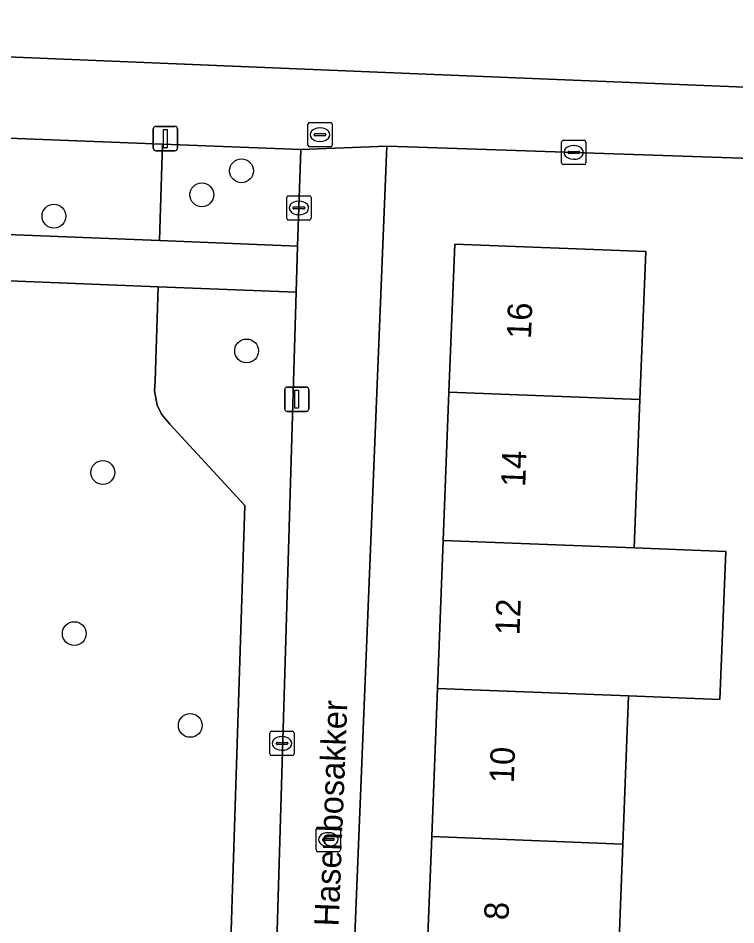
# Model space of a CAD drawing. Extents: x 161354 to 162026, y 386504 to 387460.
# Drawn here: x 161483.59 to 161513.06, y 386711.07 to 386748.31 of the extents above; entities that cross this region are included whole.
import ezdxf

# ---------------------------------------------------------------- set-up
doc = ezdxf.new("R2010")
doc.units = 0
for name, color, linetype in [('IMGEO_Boom', 7, 'Continuous'), ('IMGEO_Brandkraan', 7, 'Continuous'), ('IMGEO_Erf', 7, 'Continuous'), ('IMGEO_Groenvoorziening', 7, 'Continuous'), ('IMGEO_Kolk', 7, 'Continuous'), ('IMGEO_Lichtmast', 7, 'Continuous'), ('IMGEO_Openbare_ruimte_label', 7, 'Continuous'), ('IMGEO_Pand', 7, 'Continuous'), ('IMGEO_Pand_nummerreeks', 7, 'Continuous'), ('IMGEO_Rioolput', 7, 'Continuous'), ('IMGEO_Voetpad_halfverhard', 7, 'Continuous'), ('IMGEO_Voetpad_open', 7, 'Continuous')]:
    doc.layers.add(name, color=color, linetype=linetype)

msp = doc.modelspace()

# ---------------------------------------------------------------- linework, layer by layer
at = {"layer": 'IMGEO_Boom'}
for centre in [(161492.764, 386742.044), (161491.132, 386741.056), (161485.064, 386740.179), (161492.972, 386734.644), (161487.068, 386729.652), (161485.899, 386723.035), (161490.659, 386719.265)]:
    msp.add_circle(centre, 0.489, dxfattribs=at)
at = {"layer": 'IMGEO_Brandkraan'}
for p, q in [((161495.898, 386715.08), (161496.75, 386715.08)), ((161495.823, 386714.154), (161495.823, 386715.006)), ((161496.311, 386714.86), (161496.336, 386714.86)), ((161496.824, 386715.006), (161496.824, 386714.154)), ((161496.082, 386714.574), (161496.082, 386714.586)), ((161496.52, 386714.537), (161496.122, 386714.537)), ((161496.125, 386714.623), (161496.523, 386714.623)), ((161496.334, 386714.3), (161496.309, 386714.3)), ((161496.566, 386714.586), (161496.566, 386714.574)), ((161496.75, 386714.08), (161495.898, 386714.08))]:
    msp.add_line(p, q, dxfattribs=at)
for points in [[(161495.898, 386715.08), (161496.75, 386715.08)], [(161495.823, 386714.154), (161495.823, 386715.006)], [(161496.824, 386715.006), (161496.824, 386714.154)], [(161496.75, 386714.08), (161495.898, 386714.08)]]:
    msp.add_lwpolyline(points, dxfattribs=at)
for centre, radius, start, end in [((161495.9, 386715.004), 0.0765, 91.552, 178.448), ((161495.9, 386715.004), 0.0765, 91.552, 178.448), ((161496.748, 386715.004), 0.0765, 1.552, 88.448), ((161496.748, 386715.004), 0.0765, 1.552, 88.448), ((161496.122, 386714.583), 0.0403, 85.8775, 175.7526), ((161496.119, 386714.573), 0.0366, 178.938, 274.7102), ((161496.523, 386714.58), 0.043, 264.8664, 352.4533), ((161496.527, 386714.585), 0.0386, 1.7309, 96.639), ((161495.9, 386714.156), 0.0765, 181.552, 268.448), ((161495.9, 386714.156), 0.0765, 181.552, 268.448), ((161496.748, 386714.156), 0.0765, 271.552, 358.448), ((161496.748, 386714.156), 0.0765, 271.552, 358.448)]:
    msp.add_arc(centre, radius, start, end, dxfattribs=at)
for centre, major_axis, ratio, start_param, end_param in [((161496.31, 386714.58), (-0.387, 0.002), 0.722429, 4.712389, 7.853982), ((161496.335, 386714.58), (-0.39, 0.002), 0.717154, 1.570796, 4.712389)]:
    msp.add_ellipse(centre, major_axis=major_axis, ratio=ratio, start_param=start_param, end_param=end_param, dxfattribs=at)
at = {"layer": 'IMGEO_Erf'}
for points in [[(161457.78, 386750), (161457.697, 386747.778), (161500, 386746.032), (161521.471, 386745.146)], [(161521.337, 386742.294), (161500, 386743.01), (161498.722, 386743.053), (161496.538, 386689.04), (161520.399, 386688.074)]]:
    msp.add_lwpolyline(points, dxfattribs=at)
msp.add_lwpolyline([(161507.941, 386702.229), (161507.705, 386696.146), (161510.879, 386696.023), (161510.643, 386689.936), (161507.469, 386690.059), (161500, 386690.349), (161499.626, 386690.363), (161499.862, 386696.45), (161500, 386700.004), (161500.098, 386702.533), (161500.334, 386708.616), (161500.57, 386714.699), (161500.806, 386720.782), (161501.042, 386726.865), (161501.278, 386732.948), (161501.514, 386739.031), (161509.356, 386738.727), (161509.12, 386732.644), (161508.884, 386726.56), (161512.638, 386726.414), (161512.402, 386720.332), (161508.648, 386720.478), (161508.413, 386714.395), (161508.177, 386708.312)], close=True, dxfattribs=at)
at = {"layer": 'IMGEO_Groenvoorziening'}
for points in [[(161489.514, 386743.133), (161463.187, 386744.162)], [(161475.486, 386739.734), (161489.396, 386739.18), (161489.514, 386743.133)], [(161492.906, 386728.294), (161489.821, 386731.633), (161489.478, 386732.048), (161489.304, 386732.413), (161489.193, 386733.008), (161489.225, 386733.411), (161489.34, 386737.281), (161476.084, 386737.809)], [(161486.32, 386700.042), (161491.994, 386700.21), (161492.906, 386728.294)]]:
    msp.add_lwpolyline(points, dxfattribs=at)
for points in [[(161495.067, 386738.954), (161495.194, 386742.911), (161489.514, 386743.133), (161489.396, 386739.18)], [(161493.907, 386700.267), (161495.006, 386737.055), (161489.34, 386737.281), (161489.225, 386733.411), (161489.193, 386733.008), (161489.304, 386732.413), (161489.478, 386732.048), (161489.821, 386731.633), (161492.906, 386728.294), (161491.994, 386700.21)]]:
    msp.add_lwpolyline(points, close=True, dxfattribs=at)
at = {"layer": 'IMGEO_Kolk'}
for p, q in [((161505.902, 386742.371), (161505.902, 386743.223)), ((161505.977, 386743.297), (161506.829, 386743.297)), ((161506.39, 386743.077), (161506.415, 386743.077)), ((161506.903, 386743.223), (161506.903, 386742.371)), ((161506.161, 386742.791), (161506.161, 386742.803)), ((161506.599, 386742.754), (161506.201, 386742.754)), ((161506.204, 386742.84), (161506.602, 386742.84)), ((161506.645, 386742.803), (161506.645, 386742.791)), ((161506.829, 386742.297), (161505.977, 386742.297)), ((161506.413, 386742.517), (161506.388, 386742.517)), ((161494.617, 386740.092), (161494.617, 386740.944)), ((161494.692, 386741.018), (161495.544, 386741.018)), ((161495.105, 386740.798), (161495.13, 386740.798)), ((161495.618, 386740.944), (161495.618, 386740.092)), ((161494.876, 386740.512), (161494.876, 386740.524)), ((161495.314, 386740.475), (161494.916, 386740.475)), ((161494.919, 386740.561), (161495.317, 386740.561)), ((161495.36, 386740.524), (161495.36, 386740.512)), ((161495.544, 386740.018), (161494.692, 386740.018)), ((161495.128, 386740.238), (161495.103, 386740.238)), ((161493.922, 386718.1), (161493.922, 386718.952)), ((161493.997, 386719.026), (161494.849, 386719.026)), ((161494.41, 386718.806), (161494.435, 386718.806)), ((161494.923, 386718.952), (161494.923, 386718.1)), ((161494.181, 386718.52), (161494.181, 386718.532)), ((161494.619, 386718.483), (161494.221, 386718.483)), ((161494.224, 386718.569), (161494.622, 386718.569)), ((161494.665, 386718.532), (161494.665, 386718.52)), ((161494.849, 386718.026), (161493.997, 386718.026)), ((161494.433, 386718.246), (161494.408, 386718.246))]:
    msp.add_line(p, q, dxfattribs=at)
for points in [[(161505.902, 386742.371), (161505.902, 386743.223)], [(161505.977, 386743.297), (161506.829, 386743.297)], [(161506.903, 386743.223), (161506.903, 386742.371)], [(161506.829, 386742.297), (161505.977, 386742.297)], [(161494.617, 386740.092), (161494.617, 386740.944)], [(161494.692, 386741.018), (161495.544, 386741.018)], [(161495.618, 386740.944), (161495.618, 386740.092)], [(161495.544, 386740.018), (161494.692, 386740.018)], [(161493.922, 386718.1), (161493.922, 386718.952)], [(161493.997, 386719.026), (161494.849, 386719.026)], [(161494.923, 386718.952), (161494.923, 386718.1)], [(161494.849, 386718.026), (161493.997, 386718.026)]]:
    msp.add_lwpolyline(points, dxfattribs=at)
for centre, radius, start, end in [((161505.979, 386743.221), 0.0765, 91.552, 178.448), ((161505.979, 386743.221), 0.0765, 91.552, 178.448), ((161506.827, 386743.221), 0.0765, 1.552, 88.448), ((161506.827, 386743.221), 0.0765, 1.552, 88.448), ((161506.201, 386742.8), 0.0403, 85.8775, 175.7526), ((161506.198, 386742.79), 0.0366, 178.938, 274.7102), ((161506.602, 386742.797), 0.043, 264.8664, 352.4533), ((161506.606, 386742.802), 0.0386, 1.7309, 96.639), ((161505.979, 386742.373), 0.0765, 181.552, 268.448), ((161505.979, 386742.373), 0.0765, 181.552, 268.448), ((161506.827, 386742.373), 0.0765, 271.552, 358.448), ((161506.827, 386742.373), 0.0765, 271.552, 358.448), ((161494.694, 386740.942), 0.0765, 91.552, 178.448), ((161494.694, 386740.942), 0.0765, 91.552, 178.448), ((161495.542, 386740.942), 0.0765, 1.552, 88.448), ((161495.542, 386740.942), 0.0765, 1.552, 88.448), ((161494.916, 386740.521), 0.0403, 85.8775, 175.7526), ((161494.913, 386740.511), 0.0366, 178.938, 274.7102), ((161495.317, 386740.518), 0.043, 264.8664, 352.4533), ((161495.321, 386740.523), 0.0386, 1.7309, 96.639), ((161494.694, 386740.094), 0.0765, 181.552, 268.448), ((161494.694, 386740.094), 0.0765, 181.552, 268.448), ((161495.542, 386740.094), 0.0765, 271.552, 358.448), ((161495.542, 386740.094), 0.0765, 271.552, 358.448), ((161493.999, 386718.95), 0.0765, 91.552, 178.448), ((161493.999, 386718.95), 0.0765, 91.552, 178.448), ((161494.847, 386718.95), 0.0765, 1.552, 88.448), ((161494.847, 386718.95), 0.0765, 1.552, 88.448), ((161494.221, 386718.529), 0.0403, 85.8775, 175.7526), ((161494.218, 386718.519), 0.0366, 178.938, 274.7102), ((161494.622, 386718.526), 0.043, 264.8664, 352.4533), ((161494.626, 386718.531), 0.0386, 1.7309, 96.639), ((161493.999, 386718.102), 0.0765, 181.552, 268.448), ((161493.999, 386718.102), 0.0765, 181.552, 268.448), ((161494.847, 386718.102), 0.0765, 271.552, 358.448), ((161494.847, 386718.102), 0.0765, 271.552, 358.448)]:
    msp.add_arc(centre, radius, start, end, dxfattribs=at)
for centre, major_axis, ratio, start_param, end_param in [((161506.389, 386742.797), (-0.387, 0.002), 0.722429, 4.712389, 7.853982), ((161506.414, 386742.797), (-0.39, 0.002), 0.717154, 1.570796, 4.712389), ((161495.104, 386740.518), (-0.387, 0.002), 0.722429, 4.712389, 7.853982), ((161495.129, 386740.518), (-0.39, 0.002), 0.717154, 1.570796, 4.712389), ((161494.409, 386718.526), (-0.387, 0.002), 0.722429, 4.712389, 7.853982), ((161494.434, 386718.526), (-0.39, 0.002), 0.717154, 1.570796, 4.712389)]:
    msp.add_ellipse(centre, major_axis=major_axis, ratio=ratio, start_param=start_param, end_param=end_param, dxfattribs=at)
at = {"layer": 'IMGEO_Lichtmast'}
for p, q in [((161489.142, 386742.967), (161489.142, 386743.767)), ((161489.142, 386743.767), (161489.142, 386742.967)), ((161489.242, 386743.867), (161490.032, 386743.867)), ((161490.032, 386743.867), (161489.242, 386743.867)), ((161490.132, 386743.767), (161490.132, 386742.967)), ((161490.132, 386742.967), (161490.132, 386743.767)), ((161490.032, 386742.867), (161489.242, 386742.867)), ((161489.242, 386742.867), (161490.032, 386742.867)), ((161494.536, 386732.263), (161494.536, 386733.063)), ((161494.536, 386733.063), (161494.536, 386732.263)), ((161494.636, 386733.163), (161495.426, 386733.163)), ((161495.426, 386733.163), (161494.636, 386733.163)), ((161495.526, 386733.063), (161495.526, 386732.263)), ((161495.526, 386732.263), (161495.526, 386733.063)), ((161495.426, 386732.163), (161494.636, 386732.163)), ((161494.636, 386732.163), (161495.426, 386732.163))]:
    msp.add_line(p, q, dxfattribs=at)
for points in [[(161489.562, 386743.742), (161489.712, 386743.742), (161489.712, 386742.992), (161489.562, 386742.992), (161489.562, 386743.742)], [(161494.956, 386733.038), (161495.106, 386733.038), (161495.106, 386732.288), (161494.956, 386732.288), (161494.956, 386733.038)]]:
    msp.add_lwpolyline(points, dxfattribs=at)
for centre, start, end in [((161489.242, 386743.767), 90, 180), ((161489.242, 386743.767), 90, 180), ((161490.032, 386743.767), 0, 90), ((161490.032, 386743.767), 360, 90), ((161489.242, 386742.967), 180, 270), ((161489.242, 386742.967), 180, 270), ((161490.032, 386742.967), 270, 0), ((161490.032, 386742.967), 270, 0), ((161494.636, 386733.063), 90, 180), ((161494.636, 386733.063), 90, 180), ((161495.426, 386733.063), 0, 90), ((161495.426, 386733.063), 360, 90), ((161494.636, 386732.263), 180, 270), ((161494.636, 386732.263), 180, 270), ((161495.426, 386732.263), 270, 0), ((161495.426, 386732.263), 270, 0)]:
    msp.add_arc(centre, 0.1, start, end, dxfattribs=at)
at = {"layer": 'IMGEO_Pand'}
for points in [[(161509.12, 386732.644), (161509.356, 386738.727), (161501.514, 386739.031), (161501.278, 386732.948)], [(161501.278, 386732.948), (161501.042, 386726.865), (161508.884, 386726.56), (161509.12, 386732.644)], [(161512.638, 386726.414), (161508.884, 386726.56), (161501.042, 386726.865), (161500.806, 386720.782), (161508.648, 386720.478), (161512.402, 386720.332)], [(161500.806, 386720.782), (161500.57, 386714.699), (161508.413, 386714.395), (161508.648, 386720.478)], [(161508.177, 386708.312), (161508.413, 386714.395), (161500.57, 386714.699), (161500.334, 386708.616)]]:
    msp.add_lwpolyline(points, close=True, dxfattribs=at)
at = {"layer": 'IMGEO_Rioolput'}
for p, q in [((161495.485, 386743.1), (161495.485, 386743.952)), ((161495.56, 386744.026), (161496.412, 386744.026)), ((161495.973, 386743.806), (161495.998, 386743.806)), ((161496.486, 386743.952), (161496.486, 386743.1)), ((161495.744, 386743.52), (161495.744, 386743.532)), ((161496.182, 386743.483), (161495.784, 386743.483)), ((161495.787, 386743.569), (161496.185, 386743.569)), ((161496.228, 386743.532), (161496.228, 386743.52)), ((161496.412, 386743.026), (161495.56, 386743.026)), ((161495.996, 386743.246), (161495.971, 386743.246))]:
    msp.add_line(p, q, dxfattribs=at)
for points in [[(161495.485, 386743.1), (161495.485, 386743.952)], [(161495.56, 386744.026), (161496.412, 386744.026)], [(161496.486, 386743.952), (161496.486, 386743.1)], [(161496.412, 386743.026), (161495.56, 386743.026)]]:
    msp.add_lwpolyline(points, dxfattribs=at)
for centre, radius, start, end in [((161495.562, 386743.95), 0.0765, 91.552, 178.448), ((161495.562, 386743.95), 0.0765, 91.552, 178.448), ((161496.41, 386743.95), 0.0765, 1.552, 88.448), ((161496.41, 386743.95), 0.0765, 1.552, 88.448), ((161495.784, 386743.529), 0.0403, 85.8775, 175.7526), ((161495.781, 386743.519), 0.0366, 178.938, 274.7102), ((161496.185, 386743.526), 0.043, 264.8664, 352.4533), ((161496.189, 386743.531), 0.0386, 1.7309, 96.639), ((161495.562, 386743.102), 0.0765, 181.552, 268.448), ((161495.562, 386743.102), 0.0765, 181.552, 268.448), ((161496.41, 386743.102), 0.0765, 271.552, 358.448), ((161496.41, 386743.102), 0.0765, 271.552, 358.448)]:
    msp.add_arc(centre, radius, start, end, dxfattribs=at)
for centre, major_axis, ratio, start_param, end_param in [((161495.972, 386743.526), (-0.387, 0.002), 0.722429, 4.712389, 7.853982), ((161495.997, 386743.526), (-0.39, 0.002), 0.717154, 1.570796, 4.712389)]:
    msp.add_ellipse(centre, major_axis=major_axis, ratio=ratio, start_param=start_param, end_param=end_param, dxfattribs=at)
at = {"layer": 'IMGEO_Voetpad_halfverhard'}
msp.add_lwpolyline([(161476.084, 386737.809), (161489.34, 386737.281), (161495.006, 386737.055), (161495.067, 386738.954), (161489.396, 386739.18), (161475.486, 386739.734)], dxfattribs=at)
at = {"layer": 'IMGEO_Voetpad_open'}
msp.add_lwpolyline([(161526.786, 386744.962), (161521.471, 386745.146), (161500, 386746.032), (161457.697, 386747.778), (161457.628, 386744.231), (161457.951, 386744.227), (161461.324, 386744.185), (161463.187, 386744.162), (161489.514, 386743.133), (161495.194, 386742.911), (161498.722, 386743.053), (161500, 386743.01), (161521.337, 386742.294), (161522.622, 386742.251), (161525, 386742.154), (161526.711, 386742.045)], close=True, dxfattribs=at)
msp.add_lwpolyline([(161520.399, 386688.074), (161496.538, 386689.04), (161498.722, 386743.053), (161495.194, 386742.911), (161495.067, 386738.954), (161495.006, 386737.055), (161493.907, 386700.267), (161493.853, 386698.447), (161493.381, 386680.887), (161499.472, 386680.639), (161505.344, 386680.386), (161504.694, 386660.64), (161507.034, 386660.56), (161507.161, 386665.372), (161507.44, 386673.231), (161507.58, 386676.926), (161507.751, 386684.623), (161507.843, 386687.051), (161511.72, 386686.904), (161516.655, 386686.717)], dxfattribs=at)

# ---------------------------------------------------------------- texts
at = {"layer": 'IMGEO_Openbare_ruimte_label'}
msp.add_text('Hasenbosakker', height=1, rotation=87.7644, dxfattribs=at).set_placement((161496.749, 386710.997))
at = {"layer": 'IMGEO_Pand_nummerreeks'}
for s, rotation, p in [('16', 87.7784, (161504.645, 386735.128)), ('14', 87.7784, (161504.409, 386729.044)), ('12', 87.7771, (161504.173, 386722.958)), ('10', 87.7784, (161503.937, 386716.88)), ('8', 87.7784, (161503.719, 386711.257))]:
    msp.add_text(s, height=1, rotation=rotation, dxfattribs=at).set_placement(p)

doc.saveas('drawing.dxf')
